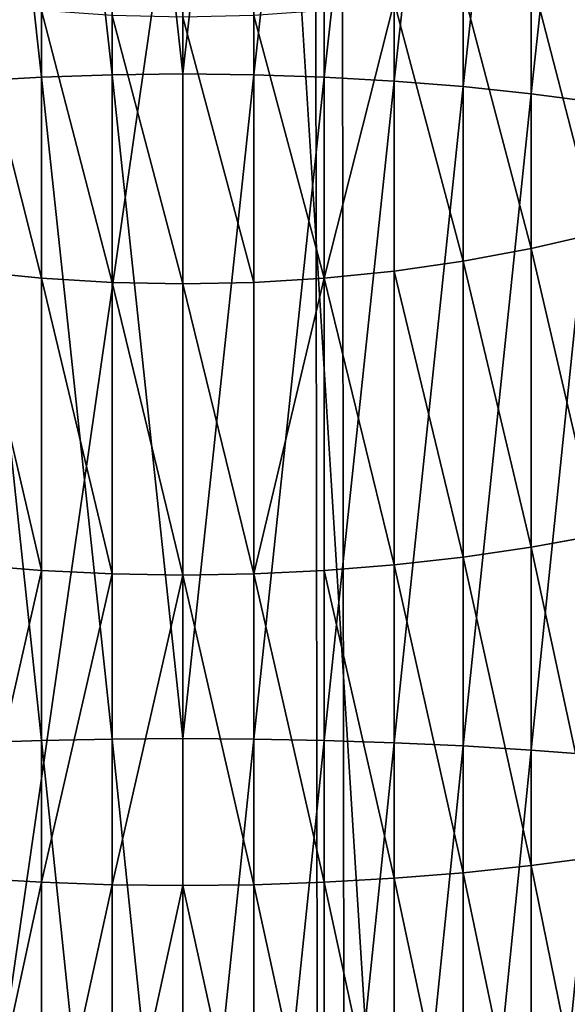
# Model space of a CAD drawing. Extents: x 219 to 498, y 110 to 382.
# Tile 475 of 656: x 349.2481 to 349.3107, y 116.6821 to 116.7946. Entities that reach past the tile are written whole.
import ezdxf

# ---------------------------------------------------------------- set-up
doc = ezdxf.new("R2010")
doc.units = 0
doc.header["$MEASUREMENT"] = 0
doc.layers.get('0').update_dxf_attribs({"color": 144, "linetype": 'CONTINUOUS'})
doc.layers.add('VOILE', color=134, linetype='CONTINUOUS')

# ---------------------------------------------------------------- blocks, each defined once
blk = doc.blocks.new('GROUPE_11')
at = {"color": 251}
mesh = blk.add_polyface(dxfattribs=at)
corners = [(0.25, 0, 4), (0, 4.13477, 4), (0, 0, 4), (0.25, 4.13477, 4)]
mesh.append_faces([[corners[k] for k in face] for face in [(0, 1, 2), (1, 0, 3)]], dxfattribs={"vtx0": -1, "color": 251})
mesh = blk.add_polyface(dxfattribs=at)
corners = [(0.25, 3.90113), (0, 2.10436), (0, 3.90113), (0.25, 2.10436)]
mesh.append_faces([[corners[k] for k in face] for face in [(0, 1, 2), (1, 0, 3)]], dxfattribs={"vtx0": -1, "color": 251})
blk = doc.blocks.new('GROUPE_9')
blk.add_blockref('GROUPE_11', (0, 0))
blk = doc.blocks.new('_____2')
for p, q in [((2.28041, 0.59249, 2.8363), (2.27492, 0.5669, 2.82888)), ((2.36757, 0.59249, 2.7624), (2.36114, 0.5669, 2.75577)), ((2.44412, 0.59249, 2.67755), (2.43687, 0.5669, 2.67183)), ((2.57778, 0.5669, 3.61316), (2.57332, 0.59249, 3.60507)), ((2.76567, 0.5669, 3.49277), (2.76018, 0.59249, 3.48535)), ((2.17973, 0.5669, 2.88986), (2.27492, 0.5669, 2.82888)), ((2.27492, 0.5669, 2.82888), (2.2704, 0.54077, 2.82276)), ((2.27492, 0.5669, 2.82888), (2.36114, 0.5669, 2.75577)), ((2.36114, 0.5669, 2.75577), (2.35585, 0.54077, 2.75031)), ((2.36114, 0.5669, 2.75577), (2.43687, 0.5669, 2.67183)), ((2.37554, 0.5669, 3.70747), (2.57778, 0.5669, 3.61316)), ((2.43687, 0.5669, 2.67183), (2.43089, 0.54077, 2.66713)), ((2.43687, 0.5669, 2.67183), (2.50075, 0.5669, 2.57857)), ((2.58145, 0.54077, 3.61982), (2.57778, 0.5669, 3.61316)), ((2.57778, 0.5669, 3.61316), (2.76567, 0.5669, 3.49277)), ((2.77019, 0.54077, 3.49889), (2.76567, 0.5669, 3.49277)), ((2.76567, 0.5669, 3.49277), (2.93587, 0.5669, 3.34846)), ((2.17607, 0.54077, 2.8832), (2.2704, 0.54077, 2.82276)), ((2.2704, 0.54077, 2.82276), (2.26686, 0.51422, 2.81798)), ((2.2704, 0.54077, 2.82276), (2.35585, 0.54077, 2.75031)), ((2.35585, 0.54077, 2.75031), (2.35171, 0.51422, 2.74604)), ((2.35585, 0.54077, 2.75031), (2.43089, 0.54077, 2.66713)), ((2.37829, 0.54077, 3.71456), (2.58145, 0.54077, 3.61982)), ((2.43089, 0.54077, 2.66713), (2.42622, 0.51422, 2.66345)), ((2.43089, 0.54077, 2.66713), (2.49421, 0.54077, 2.5747)), ((2.58431, 0.51422, 3.62503), (2.58145, 0.54077, 3.61982)), ((2.58145, 0.54077, 3.61982), (2.77019, 0.54077, 3.49889)), ((2.77373, 0.51422, 3.50367), (2.77019, 0.54077, 3.49889)), ((2.77019, 0.54077, 3.49889), (2.94117, 0.54077, 3.35392)), ((2.1732, 0.51422, 2.87799), (2.26686, 0.51422, 2.81798)), ((2.26686, 0.51422, 2.81798), (2.26433, 0.48735, 2.81455)), ((2.26686, 0.51422, 2.81798), (2.35171, 0.51422, 2.74604)), ((2.35171, 0.51422, 2.74604), (2.34874, 0.48735, 2.74297)), ((2.35171, 0.51422, 2.74604), (2.42622, 0.51422, 2.66345)), ((2.38043, 0.51422, 3.72011), (2.58431, 0.51422, 3.62503)), ((2.42622, 0.51422, 2.66345), (2.42287, 0.48735, 2.66081)), ((2.42622, 0.51422, 2.66345), (2.48909, 0.51422, 2.57167)), ((2.58637, 0.48735, 3.62877), (2.58431, 0.51422, 3.62503)), ((2.58431, 0.51422, 3.62503), (2.77373, 0.51422, 3.50367)), ((2.77626, 0.48735, 3.5071), (2.77373, 0.51422, 3.50367)), ((2.77373, 0.51422, 3.50367), (2.94531, 0.51422, 3.35819)), ((2.17114, 0.48735, 2.87425), (2.26433, 0.48735, 2.81455)), ((2.26433, 0.48735, 2.81455), (2.2628, 0.46026, 2.81248)), ((2.26433, 0.48735, 2.81455), (2.34874, 0.48735, 2.74297)), ((2.34874, 0.48735, 2.74297), (2.34695, 0.46026, 2.74113)), ((2.34874, 0.48735, 2.74297), (2.42287, 0.48735, 2.66081)), ((2.38198, 0.48735, 3.72409), (2.58637, 0.48735, 3.62877)), ((2.42287, 0.48735, 2.66081), (2.42086, 0.46026, 2.65922)), ((2.42287, 0.48735, 2.66081), (2.48541, 0.48735, 2.5695)), ((2.58761, 0.46026, 3.63102), (2.58637, 0.48735, 3.62877)), ((2.58637, 0.48735, 3.62877), (2.77626, 0.48735, 3.5071)), ((2.77779, 0.46026, 3.50917), (2.77626, 0.48735, 3.5071)), ((2.77626, 0.48735, 3.5071), (2.94828, 0.48735, 3.36125)), ((2.16991, 0.46026, 2.872), (2.2628, 0.46026, 2.81248)), ((2.2628, 0.46026, 2.81248), (2.26229, 0.43307, 2.81179)), ((2.2628, 0.46026, 2.81248), (2.34695, 0.46026, 2.74113)), ((2.34695, 0.46026, 2.74113), (2.34635, 0.43307, 2.74052)), ((2.34695, 0.46026, 2.74113), (2.42086, 0.46026, 2.65922)), ((2.3829, 0.46026, 3.72648), (2.58761, 0.46026, 3.63102)), ((2.42086, 0.46026, 2.65922), (2.42018, 0.43307, 2.65869)), ((2.42086, 0.46026, 2.65922), (2.4832, 0.46026, 2.5682)), ((2.58802, 0.43307, 3.63177), (2.58761, 0.46026, 3.63102)), ((2.58761, 0.46026, 3.63102), (2.77779, 0.46026, 3.50917)), ((2.7783, 0.43307, 3.50986), (2.77779, 0.46026, 3.50917)), ((2.77779, 0.46026, 3.50917), (2.95006, 0.46026, 3.36309)), ((2.26229, 0.43307, 2.81179), (2.16949, 0.43307, 2.87125)), ((2.26229, 0.43307, 2.81179), (2.2628, 0.40588, 2.81248)), ((2.34635, 0.43307, 2.74052), (2.26229, 0.43307, 2.81179)), ((2.34635, 0.43307, 2.74052), (2.34695, 0.40588, 2.74113)), ((2.42018, 0.43307, 2.65869), (2.34635, 0.43307, 2.74052)), ((2.38321, 0.43307, 3.72728), (2.58802, 0.43307, 3.63177)), ((2.42018, 0.43307, 2.65869), (2.42086, 0.40588, 2.65922)), ((2.48247, 0.43307, 2.56776), (2.42018, 0.43307, 2.65869)), ((2.58761, 0.40588, 3.63102), (2.58802, 0.43307, 3.63177)), ((2.58802, 0.43307, 3.63177), (2.7783, 0.43307, 3.50986)), ((2.77779, 0.40588, 3.50917), (2.7783, 0.43307, 3.50986)), ((2.7783, 0.43307, 3.50986), (2.95066, 0.43307, 3.36371)), ((2.16991, 0.40588, 2.872), (2.2628, 0.40588, 2.81248)), ((2.2628, 0.40588, 2.81248), (2.26433, 0.37879, 2.81455)), ((2.2628, 0.40588, 2.81248), (2.34695, 0.40588, 2.74113)), ((2.34695, 0.40588, 2.74113), (2.34874, 0.37879, 2.74297)), ((2.34695, 0.40588, 2.74113), (2.42086, 0.40588, 2.65922)), ((2.3829, 0.40588, 3.72648), (2.58761, 0.40588, 3.63102)), ((2.42086, 0.40588, 2.65922), (2.42287, 0.37879, 2.66081)), ((2.42086, 0.40588, 2.65922), (2.4832, 0.40588, 2.5682)), ((2.58637, 0.37879, 3.62877), (2.58761, 0.40588, 3.63102)), ((2.58761, 0.40588, 3.63102), (2.77779, 0.40588, 3.50917)), ((2.77626, 0.37879, 3.5071), (2.77779, 0.40588, 3.50917)), ((2.77779, 0.40588, 3.50917), (2.95006, 0.40588, 3.36309)), ((2.17114, 0.37879, 2.87425), (2.26433, 0.37879, 2.81455)), ((2.26433, 0.37879, 2.81455), (2.26686, 0.35192, 2.81798)), ((2.26433, 0.37879, 2.81455), (2.34874, 0.37879, 2.74297)), ((2.34874, 0.37879, 2.74297), (2.35171, 0.35192, 2.74604)), ((2.34874, 0.37879, 2.74297), (2.42287, 0.37879, 2.66081)), ((2.38198, 0.37879, 3.72409), (2.58637, 0.37879, 3.62877)), ((2.42287, 0.37879, 2.66081), (2.42622, 0.35192, 2.66345)), ((2.42287, 0.37879, 2.66081), (2.48541, 0.37879, 2.5695)), ((2.58431, 0.35192, 3.62503), (2.58637, 0.37879, 3.62877)), ((2.58637, 0.37879, 3.62877), (2.77626, 0.37879, 3.5071)), ((2.77373, 0.35192, 3.50367), (2.77626, 0.37879, 3.5071)), ((2.77626, 0.37879, 3.5071), (2.94828, 0.37879, 3.36125))]:
    blk.add_line(p, q)
mesh = blk.add_polyface()
corners = [(2.18419, 0.59249, 2.89795), (2.27492, 0.5669, 2.82888), (2.17973, 0.5669, 2.88986), (2.28041, 0.59249, 2.8363)]
mesh.append_faces([[corners[k] for k in face] for face in [(0, 1, 2), (1, 0, 3)]], dxfattribs={"vtx0": -1})
mesh = blk.add_polyface()
corners = [(2.28041, 0.59249, 2.8363), (2.36114, 0.5669, 2.75577), (2.27492, 0.5669, 2.82888), (2.36757, 0.59249, 2.7624)]
mesh.append_faces([[corners[k] for k in face] for face in [(0, 1, 2), (1, 0, 3)]], dxfattribs={"vtx0": -1})
mesh = blk.add_polyface()
corners = [(2.36757, 0.59249, 2.7624), (2.43687, 0.5669, 2.67183), (2.36114, 0.5669, 2.75577), (2.44412, 0.59249, 2.67755)]
mesh.append_faces([[corners[k] for k in face] for face in [(0, 1, 2), (1, 0, 3)]], dxfattribs={"vtx0": -1})
mesh = blk.add_polyface()
corners = [(2.37554, 0.5669, 3.70747), (2.57332, 0.59249, 3.60507), (2.3722, 0.59249, 3.69886), (2.57778, 0.5669, 3.61316)]
mesh.append_faces([[corners[k] for k in face] for face in [(0, 1, 2), (1, 0, 3)]], dxfattribs={"vtx0": -1})
mesh = blk.add_polyface()
corners = [(2.44412, 0.59249, 2.67755), (2.50075, 0.5669, 2.57857), (2.43687, 0.5669, 2.67183), (2.50871, 0.59249, 2.58327)]
mesh.append_faces([[corners[k] for k in face] for face in [(0, 1, 2), (1, 0, 3)]], dxfattribs={"vtx0": -1})
mesh = blk.add_polyface()
corners = [(2.57778, 0.5669, 3.61316), (2.76018, 0.59249, 3.48535), (2.57332, 0.59249, 3.60507), (2.76567, 0.5669, 3.49277)]
mesh.append_faces([[corners[k] for k in face] for face in [(0, 1, 2), (1, 0, 3)]], dxfattribs={"vtx0": -1})
mesh = blk.add_polyface()
corners = [(2.76567, 0.5669, 3.49277), (2.92944, 0.59249, 3.34183), (2.76018, 0.59249, 3.48535), (2.93587, 0.5669, 3.34846)]
mesh.append_faces([[corners[k] for k in face] for face in [(0, 1, 2), (1, 0, 3)]], dxfattribs={"vtx0": -1})
mesh = blk.add_polyface()
corners = [(2.17973, 0.5669, 2.88986), (2.2704, 0.54077, 2.82276), (2.17607, 0.54077, 2.8832), (2.27492, 0.5669, 2.82888)]
mesh.append_faces([[corners[k] for k in face] for face in [(0, 1, 2), (1, 0, 3)]], dxfattribs={"vtx0": -1})
mesh = blk.add_polyface()
corners = [(2.27492, 0.5669, 2.82888), (2.35585, 0.54077, 2.75031), (2.2704, 0.54077, 2.82276), (2.36114, 0.5669, 2.75577)]
mesh.append_faces([[corners[k] for k in face] for face in [(0, 1, 2), (1, 0, 3)]], dxfattribs={"vtx0": -1})
mesh = blk.add_polyface()
corners = [(2.36114, 0.5669, 2.75577), (2.43089, 0.54077, 2.66713), (2.35585, 0.54077, 2.75031), (2.43687, 0.5669, 2.67183)]
mesh.append_faces([[corners[k] for k in face] for face in [(0, 1, 2), (1, 0, 3)]], dxfattribs={"vtx0": -1})
mesh = blk.add_polyface()
corners = [(2.37829, 0.54077, 3.71456), (2.57778, 0.5669, 3.61316), (2.37554, 0.5669, 3.70747), (2.58145, 0.54077, 3.61982)]
mesh.append_faces([[corners[k] for k in face] for face in [(0, 1, 2), (1, 0, 3)]], dxfattribs={"vtx0": -1})
mesh = blk.add_polyface()
corners = [(2.43687, 0.5669, 2.67183), (2.49421, 0.54077, 2.5747), (2.43089, 0.54077, 2.66713), (2.50075, 0.5669, 2.57857)]
mesh.append_faces([[corners[k] for k in face] for face in [(0, 1, 2), (1, 0, 3)]], dxfattribs={"vtx0": -1})
mesh = blk.add_polyface()
corners = [(2.58145, 0.54077, 3.61982), (2.76567, 0.5669, 3.49277), (2.57778, 0.5669, 3.61316), (2.77019, 0.54077, 3.49889)]
mesh.append_faces([[corners[k] for k in face] for face in [(0, 1, 2), (1, 0, 3)]], dxfattribs={"vtx0": -1})
mesh = blk.add_polyface()
corners = [(2.77019, 0.54077, 3.49889), (2.93587, 0.5669, 3.34846), (2.76567, 0.5669, 3.49277), (2.94117, 0.54077, 3.35392)]
mesh.append_faces([[corners[k] for k in face] for face in [(0, 1, 2), (1, 0, 3)]], dxfattribs={"vtx0": -1})
mesh = blk.add_polyface()
corners = [(2.17607, 0.54077, 2.8832), (2.26686, 0.51422, 2.81798), (2.1732, 0.51422, 2.87799), (2.2704, 0.54077, 2.82276)]
mesh.append_faces([[corners[k] for k in face] for face in [(0, 1, 2), (1, 0, 3)]], dxfattribs={"vtx0": -1})
mesh = blk.add_polyface()
corners = [(2.2704, 0.54077, 2.82276), (2.35171, 0.51422, 2.74604), (2.26686, 0.51422, 2.81798), (2.35585, 0.54077, 2.75031)]
mesh.append_faces([[corners[k] for k in face] for face in [(0, 1, 2), (1, 0, 3)]], dxfattribs={"vtx0": -1})
mesh = blk.add_polyface()
corners = [(2.35585, 0.54077, 2.75031), (2.42622, 0.51422, 2.66345), (2.35171, 0.51422, 2.74604), (2.43089, 0.54077, 2.66713)]
mesh.append_faces([[corners[k] for k in face] for face in [(0, 1, 2), (1, 0, 3)]], dxfattribs={"vtx0": -1})
mesh = blk.add_polyface()
corners = [(2.38043, 0.51422, 3.72011), (2.58145, 0.54077, 3.61982), (2.37829, 0.54077, 3.71456), (2.58431, 0.51422, 3.62503)]
mesh.append_faces([[corners[k] for k in face] for face in [(0, 1, 2), (1, 0, 3)]], dxfattribs={"vtx0": -1})
mesh = blk.add_polyface()
corners = [(2.43089, 0.54077, 2.66713), (2.48909, 0.51422, 2.57167), (2.42622, 0.51422, 2.66345), (2.49421, 0.54077, 2.5747)]
mesh.append_faces([[corners[k] for k in face] for face in [(0, 1, 2), (1, 0, 3)]], dxfattribs={"vtx0": -1})
mesh = blk.add_polyface()
corners = [(2.58431, 0.51422, 3.62503), (2.77019, 0.54077, 3.49889), (2.58145, 0.54077, 3.61982), (2.77373, 0.51422, 3.50367)]
mesh.append_faces([[corners[k] for k in face] for face in [(0, 1, 2), (1, 0, 3)]], dxfattribs={"vtx0": -1})
mesh = blk.add_polyface()
corners = [(2.77373, 0.51422, 3.50367), (2.94117, 0.54077, 3.35392), (2.77019, 0.54077, 3.49889), (2.94531, 0.51422, 3.35819)]
mesh.append_faces([[corners[k] for k in face] for face in [(0, 1, 2), (1, 0, 3)]], dxfattribs={"vtx0": -1})
mesh = blk.add_polyface()
corners = [(2.1732, 0.51422, 2.87799), (2.26433, 0.48735, 2.81455), (2.17114, 0.48735, 2.87425), (2.26686, 0.51422, 2.81798)]
mesh.append_faces([[corners[k] for k in face] for face in [(0, 1, 2), (1, 0, 3)]], dxfattribs={"vtx0": -1})
mesh = blk.add_polyface()
corners = [(2.26686, 0.51422, 2.81798), (2.34874, 0.48735, 2.74297), (2.26433, 0.48735, 2.81455), (2.35171, 0.51422, 2.74604)]
mesh.append_faces([[corners[k] for k in face] for face in [(0, 1, 2), (1, 0, 3)]], dxfattribs={"vtx0": -1})
mesh = blk.add_polyface()
corners = [(2.35171, 0.51422, 2.74604), (2.42287, 0.48735, 2.66081), (2.34874, 0.48735, 2.74297), (2.42622, 0.51422, 2.66345)]
mesh.append_faces([[corners[k] for k in face] for face in [(0, 1, 2), (1, 0, 3)]], dxfattribs={"vtx0": -1})
mesh = blk.add_polyface()
corners = [(2.38198, 0.48735, 3.72409), (2.58431, 0.51422, 3.62503), (2.38043, 0.51422, 3.72011), (2.58637, 0.48735, 3.62877)]
mesh.append_faces([[corners[k] for k in face] for face in [(0, 1, 2), (1, 0, 3)]], dxfattribs={"vtx0": -1})
mesh = blk.add_polyface()
corners = [(2.42287, 0.48735, 2.66081), (2.48909, 0.51422, 2.57167), (2.48541, 0.48735, 2.5695), (2.42622, 0.51422, 2.66345)]
mesh.append_faces([[corners[k] for k in face] for face in [(0, 1, 2), (1, 0, 3)]], dxfattribs={"vtx0": -1})
mesh = blk.add_polyface()
corners = [(2.58637, 0.48735, 3.62877), (2.77373, 0.51422, 3.50367), (2.58431, 0.51422, 3.62503), (2.77626, 0.48735, 3.5071)]
mesh.append_faces([[corners[k] for k in face] for face in [(0, 1, 2), (1, 0, 3)]], dxfattribs={"vtx0": -1})
mesh = blk.add_polyface()
corners = [(2.77626, 0.48735, 3.5071), (2.94531, 0.51422, 3.35819), (2.77373, 0.51422, 3.50367), (2.94828, 0.48735, 3.36125)]
mesh.append_faces([[corners[k] for k in face] for face in [(0, 1, 2), (1, 0, 3)]], dxfattribs={"vtx0": -1})
mesh = blk.add_polyface()
corners = [(2.17114, 0.48735, 2.87425), (2.2628, 0.46026, 2.81248), (2.16991, 0.46026, 2.872), (2.26433, 0.48735, 2.81455)]
mesh.append_faces([[corners[k] for k in face] for face in [(0, 1, 2), (1, 0, 3)]], dxfattribs={"vtx0": -1})
mesh = blk.add_polyface()
corners = [(2.26433, 0.48735, 2.81455), (2.34695, 0.46026, 2.74113), (2.2628, 0.46026, 2.81248), (2.34874, 0.48735, 2.74297)]
mesh.append_faces([[corners[k] for k in face] for face in [(0, 1, 2), (1, 0, 3)]], dxfattribs={"vtx0": -1})
mesh = blk.add_polyface()
corners = [(2.34695, 0.46026, 2.74113), (2.42287, 0.48735, 2.66081), (2.42086, 0.46026, 2.65922), (2.34874, 0.48735, 2.74297)]
mesh.append_faces([[corners[k] for k in face] for face in [(0, 1, 2), (1, 0, 3)]], dxfattribs={"vtx0": -1})
mesh = blk.add_polyface()
corners = [(2.3829, 0.46026, 3.72648), (2.58637, 0.48735, 3.62877), (2.38198, 0.48735, 3.72409), (2.58761, 0.46026, 3.63102)]
mesh.append_faces([[corners[k] for k in face] for face in [(0, 1, 2), (1, 0, 3)]], dxfattribs={"vtx0": -1})
mesh = blk.add_polyface()
corners = [(2.42287, 0.48735, 2.66081), (2.4832, 0.46026, 2.5682), (2.42086, 0.46026, 2.65922), (2.48541, 0.48735, 2.5695)]
mesh.append_faces([[corners[k] for k in face] for face in [(0, 1, 2), (1, 0, 3)]], dxfattribs={"vtx0": -1})
mesh = blk.add_polyface()
corners = [(2.58761, 0.46026, 3.63102), (2.77626, 0.48735, 3.5071), (2.58637, 0.48735, 3.62877), (2.77779, 0.46026, 3.50917)]
mesh.append_faces([[corners[k] for k in face] for face in [(0, 1, 2), (1, 0, 3)]], dxfattribs={"vtx0": -1})
mesh = blk.add_polyface()
corners = [(2.77779, 0.46026, 3.50917), (2.94828, 0.48735, 3.36125), (2.77626, 0.48735, 3.5071), (2.95006, 0.46026, 3.36309)]
mesh.append_faces([[corners[k] for k in face] for face in [(0, 1, 2), (1, 0, 3)]], dxfattribs={"vtx0": -1})
mesh = blk.add_polyface()
corners = [(2.16991, 0.46026, 2.872), (2.26229, 0.43307, 2.81179), (2.16949, 0.43307, 2.87125), (2.2628, 0.46026, 2.81248)]
mesh.append_faces([[corners[k] for k in face] for face in [(0, 1, 2), (1, 0, 3)]], dxfattribs={"vtx0": -1})
mesh = blk.add_polyface()
corners = [(2.2628, 0.46026, 2.81248), (2.34635, 0.43307, 2.74052), (2.26229, 0.43307, 2.81179), (2.34695, 0.46026, 2.74113)]
mesh.append_faces([[corners[k] for k in face] for face in [(0, 1, 2), (1, 0, 3)]], dxfattribs={"vtx0": -1})
mesh = blk.add_polyface()
corners = [(2.34695, 0.46026, 2.74113), (2.42018, 0.43307, 2.65869), (2.34635, 0.43307, 2.74052), (2.42086, 0.46026, 2.65922)]
mesh.append_faces([[corners[k] for k in face] for face in [(0, 1, 2), (1, 0, 3)]], dxfattribs={"vtx0": -1})
mesh = blk.add_polyface()
corners = [(2.38321, 0.43307, 3.72728), (2.58761, 0.46026, 3.63102), (2.3829, 0.46026, 3.72648), (2.58802, 0.43307, 3.63177)]
mesh.append_faces([[corners[k] for k in face] for face in [(0, 1, 2), (1, 0, 3)]], dxfattribs={"vtx0": -1})
mesh = blk.add_polyface()
corners = [(2.42086, 0.46026, 2.65922), (2.48247, 0.43307, 2.56776), (2.42018, 0.43307, 2.65869), (2.4832, 0.46026, 2.5682)]
mesh.append_faces([[corners[k] for k in face] for face in [(0, 1, 2), (1, 0, 3)]], dxfattribs={"vtx0": -1})
mesh = blk.add_polyface()
corners = [(2.58802, 0.43307, 3.63177), (2.77779, 0.46026, 3.50917), (2.58761, 0.46026, 3.63102), (2.7783, 0.43307, 3.50986)]
mesh.append_faces([[corners[k] for k in face] for face in [(0, 1, 2), (1, 0, 3)]], dxfattribs={"vtx0": -1})
mesh = blk.add_polyface()
corners = [(2.7783, 0.43307, 3.50986), (2.95006, 0.46026, 3.36309), (2.77779, 0.46026, 3.50917), (2.95066, 0.43307, 3.36371)]
mesh.append_faces([[corners[k] for k in face] for face in [(0, 1, 2), (1, 0, 3)]], dxfattribs={"vtx0": -1})
mesh = blk.add_polyface()
corners = [(2.26229, 0.43307, 2.81179), (2.16991, 0.40588, 2.872), (2.16949, 0.43307, 2.87125), (2.2628, 0.40588, 2.81248)]
mesh.append_faces([[corners[k] for k in face] for face in [(0, 1, 2), (1, 0, 3)]], dxfattribs={"vtx0": -1})
mesh = blk.add_polyface()
corners = [(2.34635, 0.43307, 2.74052), (2.2628, 0.40588, 2.81248), (2.26229, 0.43307, 2.81179), (2.34695, 0.40588, 2.74113)]
mesh.append_faces([[corners[k] for k in face] for face in [(0, 1, 2), (1, 0, 3)]], dxfattribs={"vtx0": -1})
mesh = blk.add_polyface()
corners = [(2.34635, 0.43307, 2.74052), (2.42086, 0.40588, 2.65922), (2.34695, 0.40588, 2.74113), (2.42018, 0.43307, 2.65869)]
mesh.append_faces([[corners[k] for k in face] for face in [(0, 1, 2), (1, 0, 3)]], dxfattribs={"vtx0": -1})
mesh = blk.add_polyface()
corners = [(2.58761, 0.40588, 3.63102), (2.38321, 0.43307, 3.72728), (2.3829, 0.40588, 3.72648), (2.58802, 0.43307, 3.63177)]
mesh.append_faces([[corners[k] for k in face] for face in [(0, 1, 2), (1, 0, 3)]], dxfattribs={"vtx0": -1})
mesh = blk.add_polyface()
corners = [(2.42018, 0.43307, 2.65869), (2.4832, 0.40588, 2.5682), (2.42086, 0.40588, 2.65922), (2.48247, 0.43307, 2.56776)]
mesh.append_faces([[corners[k] for k in face] for face in [(0, 1, 2), (1, 0, 3)]], dxfattribs={"vtx0": -1})
mesh = blk.add_polyface()
corners = [(2.77779, 0.40588, 3.50917), (2.58802, 0.43307, 3.63177), (2.58761, 0.40588, 3.63102), (2.7783, 0.43307, 3.50986)]
mesh.append_faces([[corners[k] for k in face] for face in [(0, 1, 2), (1, 0, 3)]], dxfattribs={"vtx0": -1})
mesh = blk.add_polyface()
corners = [(2.95006, 0.40588, 3.36309), (2.7783, 0.43307, 3.50986), (2.77779, 0.40588, 3.50917), (2.95066, 0.43307, 3.36371)]
mesh.append_faces([[corners[k] for k in face] for face in [(0, 1, 2), (1, 0, 3)]], dxfattribs={"vtx0": -1})
mesh = blk.add_polyface()
corners = [(2.2628, 0.40588, 2.81248), (2.17114, 0.37879, 2.87425), (2.16991, 0.40588, 2.872), (2.26433, 0.37879, 2.81455)]
mesh.append_faces([[corners[k] for k in face] for face in [(0, 1, 2), (1, 0, 3)]], dxfattribs={"vtx0": -1})
mesh = blk.add_polyface()
corners = [(2.34695, 0.40588, 2.74113), (2.26433, 0.37879, 2.81455), (2.2628, 0.40588, 2.81248), (2.34874, 0.37879, 2.74297)]
mesh.append_faces([[corners[k] for k in face] for face in [(0, 1, 2), (1, 0, 3)]], dxfattribs={"vtx0": -1})
mesh = blk.add_polyface()
corners = [(2.34695, 0.40588, 2.74113), (2.42287, 0.37879, 2.66081), (2.34874, 0.37879, 2.74297), (2.42086, 0.40588, 2.65922)]
mesh.append_faces([[corners[k] for k in face] for face in [(0, 1, 2), (1, 0, 3)]], dxfattribs={"vtx0": -1})
mesh = blk.add_polyface()
corners = [(2.58637, 0.37879, 3.62877), (2.3829, 0.40588, 3.72648), (2.38198, 0.37879, 3.72409), (2.58761, 0.40588, 3.63102)]
mesh.append_faces([[corners[k] for k in face] for face in [(0, 1, 2), (1, 0, 3)]], dxfattribs={"vtx0": -1})
mesh = blk.add_polyface()
corners = [(2.42086, 0.40588, 2.65922), (2.48541, 0.37879, 2.5695), (2.42287, 0.37879, 2.66081), (2.4832, 0.40588, 2.5682)]
mesh.append_faces([[corners[k] for k in face] for face in [(0, 1, 2), (1, 0, 3)]], dxfattribs={"vtx0": -1})
mesh = blk.add_polyface()
corners = [(2.77626, 0.37879, 3.5071), (2.58761, 0.40588, 3.63102), (2.58637, 0.37879, 3.62877), (2.77779, 0.40588, 3.50917)]
mesh.append_faces([[corners[k] for k in face] for face in [(0, 1, 2), (1, 0, 3)]], dxfattribs={"vtx0": -1})
mesh = blk.add_polyface()
corners = [(2.94828, 0.37879, 3.36125), (2.77779, 0.40588, 3.50917), (2.77626, 0.37879, 3.5071), (2.95006, 0.40588, 3.36309)]
mesh.append_faces([[corners[k] for k in face] for face in [(0, 1, 2), (1, 0, 3)]], dxfattribs={"vtx0": -1})
mesh = blk.add_polyface()
corners = [(2.26433, 0.37879, 2.81455), (2.1732, 0.35192, 2.87799), (2.17114, 0.37879, 2.87425), (2.26686, 0.35192, 2.81798)]
mesh.append_faces([[corners[k] for k in face] for face in [(0, 1, 2), (1, 0, 3)]], dxfattribs={"vtx0": -1})
mesh = blk.add_polyface()
corners = [(2.34874, 0.37879, 2.74297), (2.26686, 0.35192, 2.81798), (2.26433, 0.37879, 2.81455), (2.35171, 0.35192, 2.74604)]
mesh.append_faces([[corners[k] for k in face] for face in [(0, 1, 2), (1, 0, 3)]], dxfattribs={"vtx0": -1})
mesh = blk.add_polyface()
corners = [(2.34874, 0.37879, 2.74297), (2.42622, 0.35192, 2.66345), (2.35171, 0.35192, 2.74604), (2.42287, 0.37879, 2.66081)]
mesh.append_faces([[corners[k] for k in face] for face in [(0, 1, 2), (1, 0, 3)]], dxfattribs={"vtx0": -1})
mesh = blk.add_polyface()
corners = [(2.58431, 0.35192, 3.62503), (2.38198, 0.37879, 3.72409), (2.38043, 0.35192, 3.72011), (2.58637, 0.37879, 3.62877)]
mesh.append_faces([[corners[k] for k in face] for face in [(0, 1, 2), (1, 0, 3)]], dxfattribs={"vtx0": -1})
mesh = blk.add_polyface()
corners = [(2.42287, 0.37879, 2.66081), (2.48909, 0.35192, 2.57167), (2.42622, 0.35192, 2.66345), (2.48541, 0.37879, 2.5695)]
mesh.append_faces([[corners[k] for k in face] for face in [(0, 1, 2), (1, 0, 3)]], dxfattribs={"vtx0": -1})
mesh = blk.add_polyface()
corners = [(2.77373, 0.35192, 3.50367), (2.58637, 0.37879, 3.62877), (2.58431, 0.35192, 3.62503), (2.77626, 0.37879, 3.5071)]
mesh.append_faces([[corners[k] for k in face] for face in [(0, 1, 2), (1, 0, 3)]], dxfattribs={"vtx0": -1})
mesh = blk.add_polyface()
corners = [(2.94531, 0.35192, 3.35819), (2.77626, 0.37879, 3.5071), (2.77373, 0.35192, 3.50367), (2.94828, 0.37879, 3.36125)]
mesh.append_faces([[corners[k] for k in face] for face in [(0, 1, 2), (1, 0, 3)]], dxfattribs={"vtx0": -1})
blk = doc.blocks.new('GROUPE_12')
at = {"extrusion": (0, 0.262189, 0.965016), "rotation": 180}
blk.add_blockref('GROUPE_9', (-0.00579, 1.57415, 1.79383), dxfattribs=at)
at = {"color": 251, "extrusion": (9.16088e-26, -0.258819, -0.965926), "xscale": 0.3399999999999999, "yscale": 0.2973613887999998, "zscale": 0.425, "rotation": 269.9999999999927}
blk.add_blockref('_____2', (0, -0.78087, -2.01944), dxfattribs=at)
blk = doc.blocks.new('GROUPE_21')
at = {"color": 251}
for p, q in [((1.35425, 11.27717, 2.88585), (1.36578, 0.62081)), ((1.35185, 10.68271, 5.18541), (1.36341, 0, 2.29242))]:
    blk.add_line(p, q, dxfattribs=at)
mesh = blk.add_polyface(dxfattribs=at)
corners = [(1.35425, 11.27717, 2.88585), (1.13409, 0.61468, 0.02174), (1.12255, 11.27128, 2.90766), (1.36578, 0.62081)]
mesh.append_faces([[corners[k] for k in face] for face in [(0, 1, 2), (1, 0, 3)]], dxfattribs={"vtx0": -1, "color": 251})
mesh = blk.add_polyface(dxfattribs=at)
corners = [(1.58589, 11.27163, 2.90823), (1.36578, 0.62081), (1.35425, 11.27717, 2.88585), (1.59743, 0.61502, 0.02231)]
mesh.append_faces([[corners[k] for k in face] for face in [(0, 1, 2), (1, 0, 3)]], dxfattribs={"vtx0": -1, "color": 251})
mesh = blk.add_polyface(dxfattribs=at)
corners = [(1.36341, 0, 2.29242), (1.58354, 10.6886, 5.16361), (1.35185, 10.68271, 5.18541), (1.5951, 0.00614, 2.27069)]
mesh.append_faces([[corners[k] for k in face] for face in [(0, 1, 2), (1, 0, 3)]], dxfattribs={"vtx0": -1, "color": 251})
mesh = blk.add_polyface(dxfattribs=at)
corners = [(1.13177, 0.00579, 2.27011), (1.35185, 10.68271, 5.18541), (1.1202, 10.68825, 5.16303), (1.36341, 0, 2.29242)]
mesh.append_faces([[corners[k] for k in face] for face in [(0, 1, 2), (1, 0, 3)]], dxfattribs={"vtx0": -1, "color": 251})
blk = doc.blocks.new('GROUPE_10')
at = {"zscale": -1, "rotation": 360}
blk.add_blockref('GROUPE_21', (125.16574, 0, 43.24082), dxfattribs=at)
blk.add_blockref('GROUPE_12', (126.38287, 0.31209, 35.88057))
blk = doc.blocks.new('GROUP_35')
at = {"layer": 'VOILE'}
blk.add_blockref('GROUPE_10', (0, 0.27775, -0.43169), dxfattribs=at)

msp = doc.modelspace()

# ---------------------------------------------------------------- block references
msp.add_blockref('GROUP_35', (222.75513, 114.39526, 147.87863))

doc.saveas('drawing.dxf')
